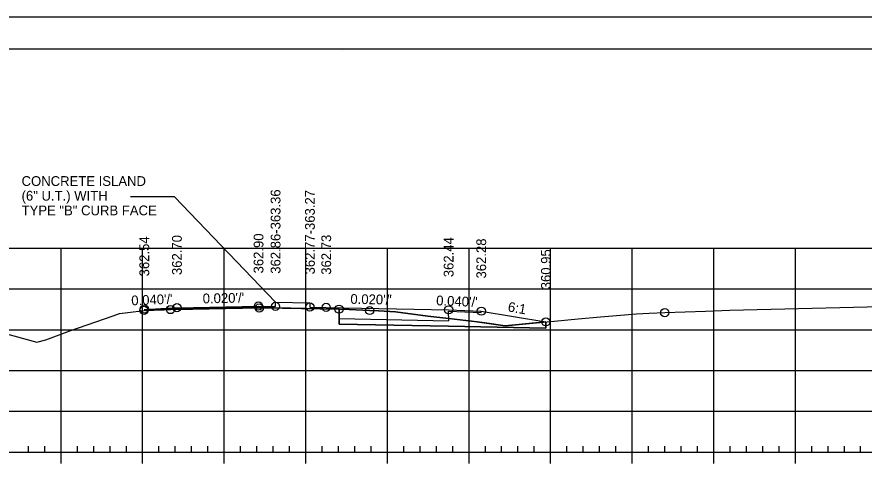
# Model space of a CAD drawing. Extents: x 1359801 to 1362404, y 372415 to 374228.
# Drawn here: x 1361158.3 to 1361262.1, y 373105.8 to 373161.3 of the extents above; entities that cross this region are included whole.
import ezdxf

# ---------------------------------------------------------------- set-up
doc = ezdxf.new("R2010")
doc.units = 0
for name, color, linetype in [('Default', 7, 'Continuous'), ('S_DRG_PT_SYM', 7, 'Continuous'), ('S_DRIVEWAY', 7, 'Continuous'), ('S_ELECTRIC_UTILITIES_ANNOT', 7, 'Continuous'), ('S_IRON_PIN', 7, 'Continuous'), ('S_MAILBOX', 7, 'Continuous'), ('S_SANITARY_SEWER', 7, 'Continuous'), ('S_SHOULDER', 7, 'Continuous'), ('S_TELEPHONE_UTILITIES_ANNOT', 7, 'Continuous'), ('S_UNDERGROUND_CABLE', 7, 'Continuous'), ('S_UTL_PT_SYM', 7, 'Continuous'), ('S_WATER_UTILITIES', 7, 'Continuous')]:
    doc.layers.add(name, color=color, linetype=linetype)

msp = doc.modelspace()

# ---------------------------------------------------------------- linework, layer by layer
at = {"layer": 'Default'}
msp.add_lwpolyline([(1361190, 373125.78), (1361190, 373126.28), (1361194.21, 373126.2), (1361194.21, 373125.7)], dxfattribs=at)
at = {"layer": 'S_DRG_PT_SYM'}
msp.add_lwpolyline([(1361146.14, 373125.39), (1361160.74, 373121.41), (1361161.85, 373121.68), (1361164.79, 373122.77), (1361170.1, 373124.63), (1361170.87, 373124.9), (1361171.9, 373125.04), (1361173.88, 373125.29), (1361176.34, 373125.37), (1361177.12, 373125.39), (1361179.83, 373125.44), (1361188, 373125.59), (1361190.84, 373125.55), (1361197.78, 373125.44), (1361199.03, 373125.38), (1361201.53, 373125.27), (1361202.61, 373125.22), (1361204.71, 373125.12), (1361208.66, 373124.6), (1361211.24, 373124.28), (1361214.72, 373123.9), (1361218.14, 373123.39), (1361224.14, 373123.97), (1361227.09, 373124.24), (1361229.82, 373124.48), (1361234.22, 373124.88), (1361235.79, 373124.94), (1361237.7, 373125.02), (1361242.69, 373125.2), (1361245.69, 373125.3), (1361269.23, 373125.87)], dxfattribs=at)
at = {"layer": 'S_ELECTRIC_UTILITIES_ANNOT'}
for q in [(1361197.78, 373125.46), (1361197.78, 373123.62)]:
    msp.add_line((1361197.78, 373125.44), q, dxfattribs=at)
for points in [[(1361197.78, 373125.46), (1361187.91, 373125.66), (1361177.91, 373125.46), (1361173.93, 373125.3)], [(1361173.93, 373125.3), (1361176.34, 373125.37), (1361177.12, 373125.39), (1361179.83, 373125.44), (1361188, 373125.59), (1361190.84, 373125.55), (1361197.78, 373125.44)], [(1361215.59, 373123.77), (1361214.72, 373123.9), (1361211.24, 373124.28), (1361208.66, 373124.6), (1361204.71, 373125.12), (1361202.61, 373125.22), (1361201.53, 373125.27), (1361199.03, 373125.38), (1361197.78, 373125.44)], [(1361197.78, 373123.62), (1361211.2, 373123.36), (1361223.13, 373123.12), (1361223.13, 373123.88), (1361218.14, 373123.39), (1361215.59, 373123.77)]]:
    msp.add_lwpolyline(points, dxfattribs=at)
at = {"layer": 'S_MAILBOX'}
for p, q in [((1361058.71, 373132.92), (1361348.71, 373132.92)), ((1361058.71, 373132.92), (1361348.71, 373132.92)), ((1361163.71, 373107.92), (1361163.71, 373132.92)), ((1361163.71, 373107.92), (1361163.71, 373132.92)), ((1361173.71, 373107.92), (1361173.71, 373132.92)), ((1361173.71, 373107.92), (1361173.71, 373132.92)), ((1361183.71, 373107.92), (1361183.71, 373132.92)), ((1361183.71, 373107.92), (1361183.71, 373132.92)), ((1361193.71, 373107.92), (1361193.71, 373132.92)), ((1361193.71, 373107.92), (1361193.71, 373132.92)), ((1361203.71, 373107.92), (1361203.71, 373132.92)), ((1361203.71, 373107.92), (1361203.71, 373132.92)), ((1361213.71, 373107.92), (1361213.71, 373132.92)), ((1361213.71, 373107.92), (1361213.71, 373132.92)), ((1361223.71, 373107.92), (1361223.71, 373132.92)), ((1361223.71, 373107.92), (1361223.71, 373132.92)), ((1361233.71, 373107.92), (1361233.71, 373132.92)), ((1361233.71, 373107.92), (1361233.71, 373132.92)), ((1361243.71, 373107.92), (1361243.71, 373132.92)), ((1361243.71, 373107.92), (1361243.71, 373132.92)), ((1361253.71, 373107.92), (1361253.71, 373132.92)), ((1361253.71, 373107.92), (1361253.71, 373132.92)), ((1361058.71, 373127.92), (1361348.71, 373127.92)), ((1361058.71, 373127.92), (1361348.71, 373127.92)), ((1361058.71, 373122.92), (1361348.71, 373122.92)), ((1361058.71, 373122.92), (1361348.71, 373122.92)), ((1361058.71, 373117.92), (1361348.71, 373117.92)), ((1361058.71, 373117.92), (1361348.71, 373117.92)), ((1361058.71, 373112.92), (1361348.71, 373112.92)), ((1361058.71, 373112.92), (1361348.71, 373112.92)), ((1361058.71, 373107.92), (1361348.71, 373107.92)), ((1361058.71, 373107.92), (1361348.71, 373107.92))]:
    msp.add_line(p, q, dxfattribs=at)
at = {"layer": 'S_SANITARY_SEWER'}
msp.add_lwpolyline([(1361173.91, 373125.41), (1361177.31, 373125.59), (1361177.91, 373125.62), (1361177.91, 373125.62), (1361177.92, 373125.62), (1361187.91, 373125.82), (1361190, 373125.78), (1361190, 373126.28), (1361190, 373126.28), (1361194.21, 373126.2), (1361194.21, 373126.2), (1361194.21, 373125.7), (1361196.21, 373125.66), (1361196.21, 373125.66), (1361207, 373125.44), (1361211.21, 373125.36), (1361211.21, 373125.36), (1361215.21, 373125.2), (1361215.21, 373125.2), (1361215.21, 373125.2), (1361223.13, 373123.88), (1361223.13, 373123.88)], dxfattribs=at)
at = {"layer": 'S_SHOULDER'}
for p, q in [((1361033.31, 373161.28), (1361366.64, 373161.28)), ((1361223.13, 373123.88), (1361223.13, 373123.12))]:
    msp.add_line(p, q, dxfattribs=at)
for points in [[(1361033.3, 373161.28), (1361366.64, 373161.28), (1361366.64, 372947.94), (1361033.3, 372947.94)], [(1361279.63, 373157.38), (1361279.63, 373147.5), (1361315.36, 373147.5), (1361315.36, 373144.58), (1361338.56, 373144.58), (1361338.56, 373120.25), (1361361.89, 373120.25), (1361361.89, 372951.92), (1361045.71, 372951.92), (1361045.71, 373157.38)]]:
    msp.add_lwpolyline(points, close=True, dxfattribs=at)
for points in [[(1361197.78, 373124.29), (1361211.22, 373124.03), (1361211.2, 373125.19)], [(1361211.2, 373125.19), (1361215.19, 373125.03), (1361215.21, 373125.2), (1361223.13, 373123.88)], [(1361223.13, 373123.12), (1361211.2, 373123.36), (1361197.78, 373123.62), (1361197.78, 373124.29)]]:
    msp.add_lwpolyline(points, dxfattribs=at)
for centre in [(1361173.91, 373125.46), (1361177.12, 373125.39), (1361177.91, 373125.62), (1361187.91, 373125.82), (1361188, 373125.59), (1361190, 373125.78), (1361194.21, 373125.7), (1361196.21, 373125.66), (1361197.78, 373125.44), (1361173.88, 373125.29), (1361201.53, 373125.27), (1361211.21, 373125.36), (1361215.21, 373125.2), (1361237.7, 373125.02), (1361223.13, 373123.88)]:
    msp.add_circle(centre, 0.5, dxfattribs=at)
at = {"layer": 'S_TELEPHONE_UTILITIES_ANNOT'}
msp.add_lwpolyline([(1361190, 373126.28), (1361177.6, 373139.21), (1361177.6, 373139.21), (1361172.23, 373139.21)], dxfattribs=at)
at = {"layer": 'S_UNDERGROUND_CABLE'}
msp.add_line((1361223.13, 373123.88), (1361223.13, 373123.12), dxfattribs=at)
msp.add_lwpolyline([(1361223.13, 373123.12), (1361211.2, 373123.36), (1361197.78, 373123.62), (1361197.78, 373125.46), (1361187.91, 373125.66), (1361177.91, 373125.46), (1361173.91, 373125.3)], dxfattribs=at)
at = {"layer": 'S_UTL_PT_SYM'}
for p, q in [((1361045.71, 373157.38), (1361361.89, 373157.38)), ((1361198.23, 373157.12), (1361198.23, 373157.12)), ((1361198.23, 373157.12), (1361198.23, 373157.12))]:
    msp.add_line(p, q, dxfattribs=at)
at = {"layer": 'S_WATER_UTILITIES'}
for p, q in [((1361159.71, 373107.92), (1361159.71, 373108.62)), ((1361161.71, 373107.92), (1361161.71, 373108.62)), ((1361165.71, 373107.92), (1361165.71, 373108.62)), ((1361167.71, 373107.92), (1361167.71, 373108.62)), ((1361169.71, 373107.92), (1361169.71, 373108.62)), ((1361171.71, 373107.92), (1361171.71, 373108.62)), ((1361175.71, 373107.92), (1361175.71, 373108.62)), ((1361177.71, 373107.92), (1361177.71, 373108.62)), ((1361179.71, 373107.92), (1361179.71, 373108.62)), ((1361181.71, 373107.92), (1361181.71, 373108.62)), ((1361185.71, 373107.92), (1361185.71, 373108.62)), ((1361187.71, 373107.92), (1361187.71, 373108.62)), ((1361189.71, 373107.92), (1361189.71, 373108.62)), ((1361191.71, 373107.92), (1361191.71, 373108.62)), ((1361195.71, 373107.92), (1361195.71, 373108.62)), ((1361197.71, 373107.92), (1361197.71, 373108.62)), ((1361199.71, 373107.92), (1361199.71, 373108.62)), ((1361201.71, 373107.92), (1361201.71, 373108.62)), ((1361205.71, 373107.92), (1361205.71, 373108.62)), ((1361207.71, 373107.92), (1361207.71, 373108.62)), ((1361209.71, 373107.92), (1361209.71, 373108.62)), ((1361211.71, 373107.92), (1361211.71, 373108.62)), ((1361215.71, 373107.92), (1361215.71, 373108.62)), ((1361217.71, 373107.92), (1361217.71, 373108.62)), ((1361219.71, 373107.92), (1361219.71, 373108.62)), ((1361221.71, 373107.92), (1361221.71, 373108.62)), ((1361225.71, 373107.92), (1361225.71, 373108.62)), ((1361227.71, 373107.92), (1361227.71, 373108.62)), ((1361229.71, 373107.92), (1361229.71, 373108.62)), ((1361231.71, 373107.92), (1361231.71, 373108.62)), ((1361235.71, 373107.92), (1361235.71, 373108.62)), ((1361237.71, 373107.92), (1361237.71, 373108.62)), ((1361239.71, 373107.92), (1361239.71, 373108.62)), ((1361241.71, 373107.92), (1361241.71, 373108.62)), ((1361245.71, 373107.92), (1361245.71, 373108.62)), ((1361247.71, 373107.92), (1361247.71, 373108.62)), ((1361249.71, 373107.92), (1361249.71, 373108.62)), ((1361251.71, 373107.92), (1361251.71, 373108.62)), ((1361255.71, 373107.92), (1361255.71, 373108.62)), ((1361257.71, 373107.92), (1361257.71, 373108.62)), ((1361259.71, 373107.92), (1361259.71, 373108.62)), ((1361261.71, 373107.92), (1361261.71, 373108.62)), ((1361058.71, 373107.92), (1361348.71, 373107.92)), ((1361163.71, 373106.52), (1361163.71, 373107.92)), ((1361173.71, 373106.52), (1361173.71, 373107.92)), ((1361183.71, 373106.52), (1361183.71, 373107.92)), ((1361193.71, 373106.52), (1361193.71, 373107.92)), ((1361203.71, 373106.52), (1361203.71, 373107.92)), ((1361213.71, 373106.52), (1361213.71, 373107.92)), ((1361223.71, 373106.52), (1361223.71, 373107.92)), ((1361233.71, 373106.52), (1361233.71, 373107.92)), ((1361243.71, 373106.52), (1361243.71, 373107.92)), ((1361253.71, 373106.52), (1361253.71, 373107.92))]:
    msp.add_line(p, q, dxfattribs=at)

# ---------------------------------------------------------------- texts
at = {"layer": 'S_DRIVEWAY'}
for s, p in [('CONCRETE ISLAND', (1361158.87, 373140.55)), ('(6" U.T.) WITH', (1361158.87, 373138.75)), ('TYPE "B" CURB FACE', (1361158.87, 373136.95))]:
    msp.add_text(s, height=1.2, dxfattribs=at).set_placement(p)
at = {"layer": 'S_IRON_PIN'}
for s, rotation, p in [('362.86-363.36', 90, (1361190.6, 373129.78)), ('362.77-363.27', 90, (1361194.81, 373129.7)), ('362.54', 90, (1361174.51, 373129.46)), ('362.70', 90, (1361178.51, 373129.62)), ('362.90', 90, (1361188.51, 373129.82)), ('362.73', 90, (1361196.81, 373129.66)), ('362.44', 90, (1361211.81, 373129.36)), ('362.28', 90, (1361215.81, 373129.2)), ('360.95', 90, (1361223.73, 373127.88)), ("0.040'/'", 2.2908, (1361172.34, 373125.9)), ("0.020'/'", 1.146, (1361181.08, 373126.15)), ("0.020'/'", 358.8545, (1361199.16, 373126.1)), ("0.040'/'", 357.7098, (1361209.67, 373125.92)), ('6:1', 350.5354, (1361218.41, 373125.17))]:
    msp.add_text(s, height=1.2, rotation=rotation, dxfattribs=at).set_placement(p)
at = {"layer": 'S_SHOULDER'}
msp.add_text('+', height=0.1, dxfattribs=at).set_placement((1361245.65, 373125.25))

doc.saveas('drawing.dxf')
